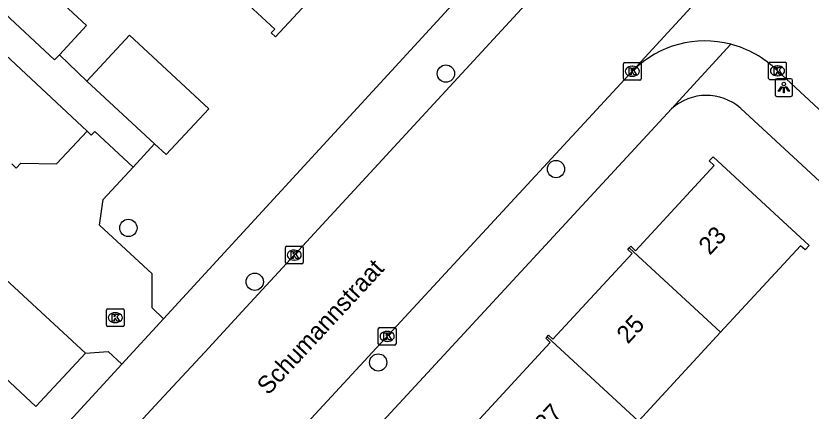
# Model space of a CAD drawing. Extents: x 159222 to 160346, y 381249 to 382166.
# Drawn here: x 159854.8 to 159899.75, y 381639.15 to 381661.49 of the extents above; entities that cross this region are included whole.
import ezdxf

# ---------------------------------------------------------------- set-up
doc = ezdxf.new("R2010")
doc.units = 0
for name, color, linetype in [('IMGEO_Boom', 7, 'Continuous'), ('IMGEO_Kolk', 7, 'Continuous'), ('IMGEO_Lichtpunt', 7, 'Continuous'), ('IMGEO_Openbare_ruimte_label', 7, 'Continuous'), ('IMGEO_Pand', 7, 'Continuous'), ('IMGEO_Pand_nummerreeks', 7, 'Continuous'), ('IMGEO_Parkeervlak_open', 7, 'Continuous'), ('IMGEO_Rijbaan_lokaal_open', 7, 'Continuous'), ('IMGEO_Voetpad_open', 7, 'Continuous')]:
    doc.layers.add(name, color=color, linetype=linetype)

msp = doc.modelspace()

# ---------------------------------------------------------------- linework, layer by layer
at = {"layer": 'IMGEO_Boom'}
for centre in [(159879.105, 381658.226), (159885.331, 381652.827), (159861.158, 381649.504), (159868.303, 381646.46), (159875.279, 381641.9)]:
    msp.add_circle(centre, 0.489, dxfattribs=at)
at = {"layer": 'IMGEO_Kolk'}
for p, q in [((159889.144, 381657.933), (159889.144, 381658.785)), ((159889.219, 381658.859), (159890.071, 381658.859)), ((159889.632, 381658.639), (159889.657, 381658.639)), ((159890.145, 381658.785), (159890.145, 381657.933)), ((159897.349, 381657.955), (159897.349, 381658.807)), ((159897.424, 381658.881), (159898.276, 381658.881)), ((159897.837, 381658.661), (159897.862, 381658.661)), ((159898.35, 381658.807), (159898.35, 381657.955)), ((159889.655, 381658.079), (159889.63, 381658.079)), ((159897.86, 381658.101), (159897.835, 381658.101)), ((159890.071, 381657.859), (159889.219, 381657.859)), ((159898.276, 381657.881), (159897.424, 381657.881)), ((159870.033, 381647.542), (159870.033, 381648.394)), ((159870.108, 381648.468), (159870.96, 381648.468)), ((159870.521, 381648.248), (159870.546, 381648.248)), ((159871.034, 381648.394), (159871.034, 381647.542)), ((159870.544, 381647.688), (159870.519, 381647.688)), ((159870.96, 381647.468), (159870.108, 381647.468)), ((159859.916, 381644.007), (159859.916, 381644.859)), ((159859.991, 381644.933), (159860.843, 381644.933)), ((159860.404, 381644.713), (159860.429, 381644.713)), ((159860.917, 381644.859), (159860.917, 381644.007)), ((159860.427, 381644.153), (159860.402, 381644.153)), ((159860.843, 381643.933), (159859.991, 381643.933)), ((159875.286, 381642.948), (159875.286, 381643.8)), ((159875.361, 381643.874), (159876.213, 381643.874)), ((159875.774, 381643.654), (159875.799, 381643.654)), ((159876.287, 381643.8), (159876.287, 381642.948)), ((159876.213, 381642.874), (159875.361, 381642.874)), ((159875.797, 381643.094), (159875.772, 381643.094))]:
    msp.add_line(p, q, dxfattribs=at)
for points in [[(159889.144, 381657.933), (159889.144, 381658.785)], [(159889.219, 381658.859), (159890.071, 381658.859)], [(159889.465, 381658.559), (159889.588, 381658.559), (159889.588, 381658.408), (159889.718, 381658.559), (159889.882, 381658.559), (159889.736, 381658.408), (159889.889, 381658.159), (159889.737, 381658.159), (159889.652, 381658.323), (159889.588, 381658.256), (159889.588, 381658.159), (159889.465, 381658.159), (159889.465, 381658.559)], [(159890.145, 381658.785), (159890.145, 381657.933)], [(159897.349, 381657.955), (159897.349, 381658.807)], [(159897.424, 381658.881), (159898.276, 381658.881)], [(159897.67, 381658.581), (159897.793, 381658.581), (159897.793, 381658.43), (159897.923, 381658.581), (159898.087, 381658.581), (159897.941, 381658.43), (159898.094, 381658.181), (159897.942, 381658.181), (159897.857, 381658.345), (159897.793, 381658.278), (159897.793, 381658.181), (159897.67, 381658.181), (159897.67, 381658.581)], [(159898.35, 381658.807), (159898.35, 381657.955)], [(159890.071, 381657.859), (159889.219, 381657.859)], [(159898.276, 381657.881), (159897.424, 381657.881)], [(159870.033, 381647.542), (159870.033, 381648.394)], [(159870.108, 381648.468), (159870.96, 381648.468)], [(159870.354, 381648.168), (159870.477, 381648.168), (159870.477, 381648.017), (159870.607, 381648.168), (159870.771, 381648.168), (159870.625, 381648.017), (159870.778, 381647.768), (159870.626, 381647.768), (159870.541, 381647.932), (159870.477, 381647.865), (159870.477, 381647.768), (159870.354, 381647.768), (159870.354, 381648.168)], [(159871.034, 381648.394), (159871.034, 381647.542)], [(159870.96, 381647.468), (159870.108, 381647.468)], [(159859.916, 381644.007), (159859.916, 381644.859)], [(159859.991, 381644.933), (159860.843, 381644.933)], [(159860.237, 381644.633), (159860.36, 381644.633), (159860.36, 381644.482), (159860.49, 381644.633), (159860.654, 381644.633), (159860.508, 381644.482), (159860.661, 381644.233), (159860.509, 381644.233), (159860.424, 381644.397), (159860.36, 381644.33), (159860.36, 381644.233), (159860.237, 381644.233), (159860.237, 381644.633)], [(159860.917, 381644.859), (159860.917, 381644.007)], [(159860.843, 381643.933), (159859.991, 381643.933)], [(159875.286, 381642.948), (159875.286, 381643.8)], [(159875.361, 381643.874), (159876.213, 381643.874)], [(159876.287, 381643.8), (159876.287, 381642.948)], [(159875.607, 381643.574), (159875.73, 381643.574), (159875.73, 381643.423), (159875.86, 381643.574), (159876.024, 381643.574), (159875.878, 381643.423), (159876.031, 381643.174), (159875.879, 381643.174), (159875.794, 381643.338), (159875.73, 381643.271), (159875.73, 381643.174), (159875.607, 381643.174), (159875.607, 381643.574)], [(159876.213, 381642.874), (159875.361, 381642.874)]]:
    msp.add_lwpolyline(points, dxfattribs=at)
for centre, start, end in [((159889.221, 381658.783), 91.552, 178.448), ((159889.221, 381658.783), 91.552, 178.448), ((159890.069, 381658.783), 1.552, 88.448), ((159890.069, 381658.783), 1.552, 88.448), ((159897.426, 381658.805), 91.552, 178.448), ((159897.426, 381658.805), 91.552, 178.448), ((159898.274, 381658.805), 1.552, 88.448), ((159898.274, 381658.805), 1.552, 88.448), ((159889.221, 381657.935), 181.552, 268.448), ((159889.221, 381657.935), 181.552, 268.448), ((159890.069, 381657.935), 271.552, 358.448), ((159890.069, 381657.935), 271.552, 358.448), ((159897.426, 381657.957), 181.552, 268.448), ((159897.426, 381657.957), 181.552, 268.448), ((159898.274, 381657.957), 271.552, 358.448), ((159898.274, 381657.957), 271.552, 358.448), ((159870.11, 381648.392), 91.552, 178.448), ((159870.11, 381648.392), 91.552, 178.448), ((159870.958, 381648.392), 1.552, 88.448), ((159870.958, 381648.392), 1.552, 88.448), ((159870.11, 381647.544), 181.552, 268.448), ((159870.11, 381647.544), 181.552, 268.448), ((159870.958, 381647.544), 271.552, 358.448), ((159870.958, 381647.544), 271.552, 358.448), ((159859.993, 381644.857), 91.552, 178.448), ((159859.993, 381644.857), 91.552, 178.448), ((159860.841, 381644.857), 1.552, 88.448), ((159860.841, 381644.857), 1.552, 88.448), ((159859.993, 381644.009), 181.552, 268.448), ((159859.993, 381644.009), 181.552, 268.448), ((159860.841, 381644.009), 271.552, 358.448), ((159860.841, 381644.009), 271.552, 358.448), ((159875.363, 381643.798), 91.552, 178.448), ((159875.363, 381643.798), 91.552, 178.448), ((159876.211, 381643.798), 1.552, 88.448), ((159876.211, 381643.798), 1.552, 88.448), ((159875.363, 381642.95), 181.552, 268.448), ((159875.363, 381642.95), 181.552, 268.448), ((159876.211, 381642.95), 271.552, 358.448), ((159876.211, 381642.95), 271.552, 358.448)]:
    msp.add_arc(centre, 0.0765, start, end, dxfattribs=at)
for centre, major_axis, ratio, start_param, end_param in [((159889.631, 381658.359), (-0.387, 0.002), 0.722429, 4.712389, 7.853982), ((159889.656, 381658.359), (-0.39, 0.002), 0.717154, 1.570796, 4.712389), ((159897.836, 381658.381), (-0.387, 0.002), 0.722429, 4.712389, 7.853982), ((159897.861, 381658.381), (-0.39, 0.002), 0.717154, 1.570796, 4.712389), ((159870.52, 381647.968), (-0.387, 0.002), 0.722429, 4.712389, 7.853982), ((159870.545, 381647.968), (-0.39, 0.002), 0.717154, 1.570796, 4.712389), ((159860.403, 381644.433), (-0.387, 0.002), 0.722429, 4.712389, 7.853982), ((159860.428, 381644.433), (-0.39, 0.002), 0.717154, 1.570796, 4.712389), ((159875.773, 381643.374), (-0.387, 0.002), 0.722429, 4.712389, 7.853982), ((159875.798, 381643.374), (-0.39, 0.002), 0.717154, 1.570796, 4.712389)]:
    msp.add_ellipse(centre, major_axis=major_axis, ratio=ratio, start_param=start_param, end_param=end_param, dxfattribs=at)
at = {"layer": 'IMGEO_Lichtpunt'}
for p, q in [((159897.711, 381657.836), (159897.711, 381657.029)), ((159897.711, 381657.836), (159897.711, 381657.029)), ((159898.613, 381657.931), (159897.805, 381657.931)), ((159898.613, 381657.931), (159897.805, 381657.931)), ((159898.707, 381657.029), (159898.707, 381657.836)), ((159898.707, 381657.029), (159898.707, 381657.836)), ((159897.805, 381656.935), (159898.613, 381656.935)), ((159897.805, 381656.935), (159898.613, 381656.935))]:
    msp.add_line(p, q, dxfattribs=at)
for points in [[(159898.085, 381657.5), (159898.124, 381657.472), (159897.936, 381657.21), (159897.898, 381657.237), (159898.085, 381657.5)], [(159898.187, 381657.452), (159898.234, 381657.452), (159898.234, 381657.13), (159898.187, 381657.13), (159898.187, 381657.452)], [(159898.297, 381657.472), (159898.335, 381657.499), (159898.522, 381657.237), (159898.483, 381657.209), (159898.297, 381657.472)]]:
    msp.add_lwpolyline(points, dxfattribs=at)
msp.add_circle((159898.21, 381657.634), 0.0994, dxfattribs=at)
for centre, start, end in [((159897.805, 381657.836), 90, 180), ((159897.805, 381657.836), 90, 180), ((159898.613, 381657.836), 0, 90), ((159898.613, 381657.836), 0, 90), ((159897.805, 381657.029), 180, 270), ((159897.805, 381657.029), 180, 270), ((159898.613, 381657.029), 270, 0), ((159898.613, 381657.029), 270, 360)]:
    msp.add_arc(centre, 0.0946, start, end, dxfattribs=at)
at = {"layer": 'IMGEO_Pand'}
for points in [[(159865.066, 381664.795), (159865.767, 381664.144), (159869.431, 381660.742), (159869.229, 381660.525), (159869.472, 381660.299), (159874.492, 381665.707), (159874.248, 381665.934), (159874.001, 381665.668), (159869.639, 381669.717)], [(159857.258, 381659.285), (159858.795, 381660.941), (159855.697, 381663.818)], [(159853.893, 381661.876), (159856.992, 381658.999), (159857.258, 381659.285)], [(159862.639, 381654.256), (159863.295, 381653.647), (159865.699, 381656.236), (159861.22, 381660.394), (159858.816, 381657.805)], [(159862.639, 381654.256), (159858.816, 381657.805)], [(159889.468, 381648.38), (159889.552, 381648.471), (159889.826, 381648.218), (159894.278, 381653.032), (159893.993, 381653.295), (159894.209, 381653.528), (159899.638, 381648.509), (159899.411, 381648.264), (159899.158, 381648.497), (159894.633, 381643.604)], [(159884.835, 381643.35), (159884.915, 381643.437), (159885.157, 381643.213), (159889.636, 381648.057), (159889.384, 381648.29), (159889.468, 381648.38)], [(159894.633, 381643.604), (159889.468, 381648.38)], [(159880.188, 381638.398), (159880.281, 381638.498), (159880.569, 381638.231), (159885.009, 381643.033), (159884.757, 381643.266), (159884.835, 381643.35)], [(159884.835, 381643.35), (159889.991, 381638.583)], [(159894.633, 381643.604), (159889.991, 381638.583)]]:
    msp.add_lwpolyline(points, dxfattribs=at)
at = {"layer": 'IMGEO_Parkeervlak_open'}
msp.add_lwpolyline([(159848.441, 381646.395), (159848.612, 381646.229), (159855.924, 381639.407), (159858.743, 381642.43)], dxfattribs=at)
at = {"layer": 'IMGEO_Rijbaan_lokaal_open'}
for points in [[(159889.697, 381658.416), (159901.473, 381671.232)], [(159829.069, 381603.011), (159835.145, 381609.655), (159853.087, 381629.109), (159862.906, 381639.713), (159865.477, 381642.489), (159867.597, 381644.778), (159870.779, 381648.232), (159872.787, 381650.412), (159884.507, 381663.136), (159884.832, 381663.574)], [(159834.176, 381598.121), (159834.644, 381598.738), (159835.165, 381599.311), (159838.508, 381602.939), (159860.89, 381627.268), (159889.697, 381658.416)], [(159897.827, 381658.403), (159915.172, 381642.335), (159919.247, 381638.489), (159921.881, 381635.786), (159924.445, 381632.969)], [(159854.569, 381653.12), (159854.821, 381652.883), (159855.082, 381653.163), (159857.102, 381653.123), (159858.826, 381654.964)], [(159861.423, 381652.946), (159859.257, 381654.949), (159859.065, 381654.741), (159858.826, 381654.964)], [(159863.151, 381644.371), (159862.496, 381644.985), (159862.506, 381646.902), (159859.534, 381649.652), (159859.725, 381651.111), (159861.423, 381652.946)], [(159858.743, 381642.43), (159851.183, 381649.404)], [(159863.151, 381644.371), (159860.788, 381641.8)], [(159858.743, 381642.43), (159860.024, 381642.512), (159860.788, 381641.8)]]:
    msp.add_lwpolyline(points, dxfattribs=at)
for centre, radius, start, end in [((159893.756, 381654.266), 5.805, 75.5354, 134.365), ((159893.752, 381654.262), 5.81, 45.4579, 75.5053)]:
    msp.add_arc(centre, radius, start, end, dxfattribs=at)
at = {"layer": 'IMGEO_Voetpad_open'}
for points in [[(159880.768, 381663.542), (159863.151, 381644.371)], [(159858.826, 381654.964), (159852.177, 381661.178)], [(159891.859, 381656.228), (159895.206, 381659.887)], [(159858.816, 381657.805), (159857.258, 381659.285)], [(159836.759, 381591.155), (159843.162, 381598.335), (159840.577, 381600.766), (159891.859, 381656.228)], [(159895.769, 381656.262), (159914.584, 381638.888)], [(159861.423, 381652.946), (159862.639, 381654.256)], [(159860.788, 381641.8), (159854.029, 381634.444)]]:
    msp.add_lwpolyline(points, dxfattribs=at)
msp.add_arc((159893.833, 381654.068), 2.926, 48.5723, 132.4241, dxfattribs=at)

# ---------------------------------------------------------------- texts
at = {"layer": 'IMGEO_Openbare_ruimte_label'}
msp.add_text('Schumannstraat', height=1, rotation=47.2291, dxfattribs=at).set_placement((159869.063, 381640.008))
at = {"layer": 'IMGEO_Pand_nummerreeks'}
for s, p in [('23', (159894.027, 381647.924)), ('25', (159889.394, 381642.906)), ('27', (159884.761, 381637.888))]:
    msp.add_text(s, height=1, rotation=47.2849, dxfattribs=at).set_placement(p)

doc.saveas('drawing.dxf')
